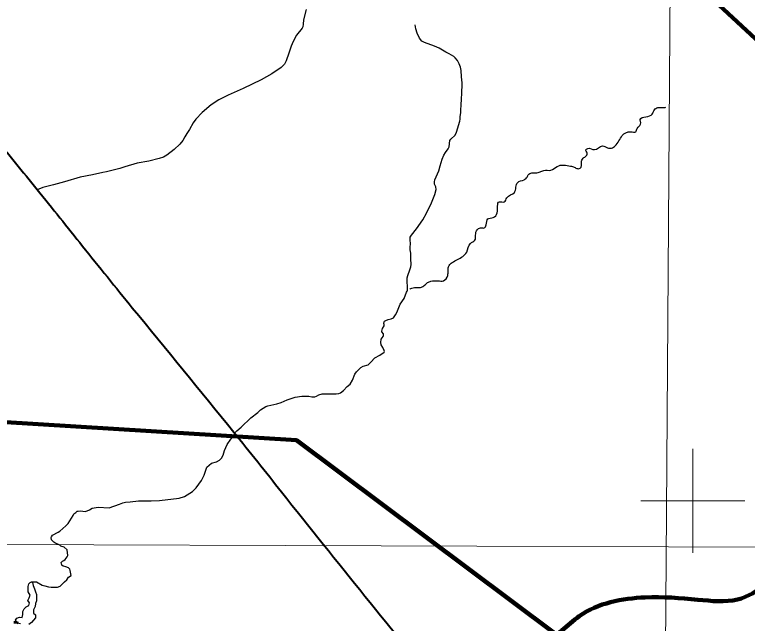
# Model space of a CAD drawing. Extents: x -1643653 to 4543381, y 1624270 to 13878484.
# Drawn here: x 761950 to 776047, y 8947643 to 8959357 of the extents above; entities that cross this region are included whole.
import ezdxf

# ---------------------------------------------------------------- set-up
doc = ezdxf.new("R2010")
doc.units = 0
doc.header["$LTSCALE"] = 200
for name, color, linetype, lineweight in [('1', 7, 'Continuous', 13), ('12', 7, 'Continuous', 25), ('2', 7, 'Continuous', 13), ('24', 7, 'Continuous', 25), ('60', 7, 'Continuous', 13), ('9', 7, 'Continuous', 90)]:
    doc.layers.add(name, color=color, linetype=linetype, lineweight=lineweight)

msp = doc.modelspace()

# ---------------------------------------------------------------- linework, layer by layer
at = {"layer": '1'}
msp.add_line((565315.3, 8949866.8), (791497.7, 8949052.2), dxfattribs=at)
msp.add_lwpolyline([(774987.1, 9020818), (774482.3, 8948876), (774053.6, 8890875.3)], dxfattribs=at)
at = {"layer": '12'}
for points in [[(767557.5, 8959454.7), (767507.7, 8959256.7), (767502.7, 8959172), (767495, 8959123.1), (767479.2, 8959097.1), (767373.3, 8958963.8), (767305.9, 8958839.1), (767269.6, 8958754), (767228.2, 8958616.6), (767175.1, 8958470.8), (767141.5, 8958402.3), (767079.8, 8958339.8), (766901.6, 8958217.8), (766690.4, 8958100.8), (766345.4, 8957933.7), (766056.1, 8957810.9), (766056.1, 8957810.9), (765878.8, 8957715.7), (765733, 8957623.3), (765557.2, 8957477.4), (765435.6, 8957344.7), (765384.6, 8957275.8), (765313.5, 8957149.9), (765262.4, 8957073.2), (765227, 8957004.6), (765185.1, 8956938.5), (765125.7, 8956864.1), (765018.7, 8956759.9), (764877.3, 8956651.4), (764811.5, 8956613.4), (764731.2, 8956586.7), (764533.1, 8956539.3), (764309.6, 8956500.2), (764071.8, 8956426.7)], [(764071.8, 8956426.7), (763971, 8956395.5), (763720.5, 8956331.2), (763648.1, 8956319.8), (763449.9, 8956272.7), (763209, 8956229.3), (762911.9, 8956140.7), (762698.3, 8956084.6)], [(762698.3, 8956084.6), (762494.3, 8956031.1), (762382.1, 8955988.1)]]:
    msp.add_lwpolyline(points, dxfattribs=at)
at = {"layer": '12', "lineweight": 40}
msp.add_spline([(761549.2, 8957020.4), (762383.1, 8955993.9), (763257, 8954902.9), (764214.4, 8953717.3), (766168.2, 8951324.4), (767086.6, 8950171.6), (770317.8, 8946184.2), (771971, 8944146), (773006.3, 8942876.2), (773223.4, 8942642.3), (773373.7, 8942274.8), (774008.3, 8940921.5), (774359, 8940136.3), (774475.8, 8939919.1), (774642.8, 8939785.5), (774893.3, 8939668.5), (775511.2, 8939484.7), (775928.6, 8939267.5), (776078.9, 8939184), (776379.5, 8938916.7), (776680.1, 8938749.6), (776830.4, 8938582.6), (777398.1, 8938348.7), (777899.1, 8938231.7), (778550.4, 8938482.3), (779134.8, 8938866.6), (779452.1, 8939250.8), (779569, 8939384.5), (779685.9, 8939351.1), (779852.9, 8939217.4), (780086.7, 8939217.4), (780604.3, 8939451.3), (781055.2, 8939618.4), (781439.3, 8939618.4), (781823.3, 8939518.1), (782090.5, 8939401.2), (782290.9, 8939367.8), (782524.7, 8939518.1), (782858.7, 8939618.4), (783192.6, 8939651.8), (783509.9, 8939818.9), (783910.7, 8940119.6), (784278.1, 8940336.8), (784625.2, 8940434.5)], degree=3, dxfattribs=at)
at = {"layer": '2'}
for p, q in [((775000, 8949000), (775000, 8951000)), ((774000, 8950000), (776000, 8950000))]:
    msp.add_line(p, q, dxfattribs=at)
at = {"layer": '24'}
for points in [[(769504.7, 8954037.1), (769510.6, 8954046.8), (769502, 8954291.1), (769515.2, 8954337.1), (769555.5, 8954446.1), (769572, 8954502.6), (769578.8, 8954546), (769572.1, 8954656.4), (769570.7, 8954765.9), (769561.2, 8954831.6), (769561.4, 8954889.7), (769566.2, 8954940.1), (769559.1, 8955029.8), (769563.1, 8955073.9), (769584.9, 8955116.7), (769680.8, 8955238.5), (769801.4, 8955409.3), (769875.1, 8955536), (769970.4, 8955733.1), (770035, 8955894.2), (770060.3, 8955994.6), (770054.7, 8956046.6), (770031.1, 8956092.8), (770026.8, 8956108.2), (770026.3, 8956140.4), (770033, 8956176.7), (770109.8, 8956352.1), (770134.4, 8956450.7), (770176, 8956578.3), (770205.8, 8956651.7), (770237.8, 8956707.3), (770290.5, 8956773.3), (770311.3, 8956815.5), (770325, 8956934.1), (770342.9, 8956959.6), (770424.5, 8957039.8), (770450.8, 8957094.5), (770512.4, 8957308.6), (770520.2, 8957348.7), (770523.1, 8957397.3), (770533.6, 8957470.1), (770535.7, 8957545.8), (770542.7, 8957594.2), (770547.3, 8957757.9), (770555.3, 8957823), (770559.1, 8958047.7), (770545.7, 8958163.7), (770542.9, 8958280.6), (770527.6, 8958343.7), (770504.8, 8958412.8), (770469.3, 8958477), (770427.5, 8958528.7), (770402.9, 8958550.3), (770312.3, 8958602.6), (770243.8, 8958633.3), (770118.7, 8958710.5), (770027.6, 8958749.1), (769834.5, 8958820.9), (769786.7, 8958847.2), (769736.7, 8958902.4), (769691.5, 8959002.1), (769669.4, 8959086.5), (769658.8, 8959160)], [(769194.6, 8953503.5), (769236.9, 8953525.4), (769251.2, 8953538.9), (769279.9, 8953580), (769304.1, 8953627.3), (769370.1, 8953783.8), (769442.9, 8953893.1), (769491.4, 8954015.1), (769504.7, 8954037.1)], [(768186, 8952066.6), (768216.9, 8952077), (768276.8, 8952125.6), (768349.5, 8952201.8), (768405, 8952249), (768448.6, 8952322.2), (768492.5, 8952435.6), (768528.1, 8952482.7), (768574.2, 8952530.8), (768613.3, 8952565.3), (768657.1, 8952591.4), (768749.7, 8952621.2), (768800.7, 8952669.2), (768878.1, 8952754.6), (768973.8, 8952803.2), (769060, 8952859.2), (769063.1, 8952875.7), (769060, 8952894.5), (769035.2, 8952954.3), (768999.6, 8953006.3), (768996, 8953049.4), (769003.8, 8953113.7), (769042.7, 8953163), (769049.1, 8953178.6), (769050, 8953197.5), (769046.1, 8953212.2), (769015.7, 8953255.6), (769013.3, 8953265.3), (769030.7, 8953318.4), (769059.5, 8953367.2), (769059.5, 8953392.6), (769053.2, 8953413.2), (769058.3, 8953443.6), (769066.7, 8953457.3), (769089.9, 8953473.2), (769136.5, 8953491), (769194.6, 8953503.5)], [(762654.7, 8949294.5), (762656.7, 8949306.8), (762679.1, 8949343.6), (762788.7, 8949399.1), (762821.1, 8949420.1), (762935.3, 8949520.6), (762977.1, 8949566.6), (763011.1, 8949614.1), (763074.6, 8949715.9), (763089.4, 8949752.7), (763125.9, 8949775.5), (763156, 8949801.1), (763169.3, 8949805.2), (763212.9, 8949808.1), (763314.7, 8949796.1), (763389.4, 8949825.8), (763440.7, 8949858.6), (763555.2, 8949879.5), (763767.2, 8949868.9), (763967.1, 8949936), (764029.1, 8949960.5), (764080.2, 8949974.5), (764174.7, 8949982.8), (764331.6, 8950003.9), (764575.5, 8950000), (764735.9, 8950008.2), (765114.3, 8950055), (765220.7, 8950084.3), (765370.3, 8950178.2), (765443.7, 8950253.3), (765542.9, 8950393), (765598.6, 8950494.9), (765646.8, 8950651.1), (765735.2, 8950727.6), (765832.8, 8950754), (765891.8, 8950782.4), (765926.9, 8950823), (765961.1, 8950880.3), (765989.9, 8950971.4), (766040.9, 8951087.5), (766108.1, 8951189.6), (766159.2, 8951254.6), (766195.3, 8951316.5), (766224.6, 8951348.1), (766309.2, 8951420.9), (766494.8, 8951595.8), (766626.9, 8951699.9), (766678.8, 8951749.2), (766729.6, 8951787.4), (766780.6, 8951816.9), (766824.2, 8951832), (766991.9, 8951866.2), (767075.7, 8951890.5), (767194, 8951942.7), (767344.8, 8951998.9), (767476.1, 8952017.3), (767610.5, 8952017.2), (767669.1, 8952003.5), (767722.7, 8952005.2), (767758.5, 8952013.4), (767805.8, 8952043.2), (767869.4, 8952058.6), (768139.3, 8952060.8), (768186, 8952066.6), (768186, 8952066.6)], [(762975.5, 8948950.6), (762963.4, 8949056), (762906, 8949108.6), (762836.6, 8949131.3), (762820.1, 8949147.2), (762725, 8949191.5), (762705.8, 8949206.6), (762661.7, 8949253.3), (762654.7, 8949294.5)], [(763037.7, 8948563.4), (763016, 8948657.7), (763008.9, 8948685.8), (762983.9, 8948709.2), (762933.4, 8948733.1), (762882.7, 8948741.6), (762855.1, 8948762.5), (762848.4, 8948813.6), (762871.8, 8948838.7), (762897.5, 8948853.6), (762923.3, 8948873.5), (762959.9, 8948923.9), (762975.6, 8948949.1), (762975.5, 8948950.6)], [(762274.4, 8948440.9), (762371.2, 8948443.4), (762477.5, 8948379.6), (762533.3, 8948364), (762599.3, 8948343.2), (762655.2, 8948337.7), (762711.2, 8948337.4), (762777.3, 8948337), (762828.3, 8948357), (762869.3, 8948402.6), (762910.2, 8948443.1), (762951.2, 8948483.6), (762987.1, 8948534.3), (763037.7, 8948563.4)], [(762060.2, 8947633.4), (761999.3, 8947649.1), (761964.1, 8947705.3), (761994.9, 8947745.9), (762045.8, 8947760.8), (762096.7, 8947755.4), (762107.2, 8947816.5), (762107.6, 8947872.5), (762133.4, 8947923.3), (762174.3, 8947958.7), (762220.3, 8947989), (762235.9, 8948039.8), (762205.7, 8948080.7), (762231.5, 8948131.5), (762247.1, 8948187.4), (762212, 8948248.8), (762212.3, 8948299.7), (762212.7, 8948350.7), (762226.4, 8948402.4), (762246.6, 8948432.3), (762274.4, 8948440.9), (762294.6, 8948431.6)], [(762294.6, 8948431.6), (762309.4, 8948370.4), (762329.3, 8948309.2), (762354.4, 8948253), (762369.3, 8948196.8), (762368.9, 8948145.9), (762368.5, 8948079.7), (762352.8, 8948023.8), (762342.2, 8947967.8), (762311.3, 8947901.8), (762310.9, 8947840.7), (762351.3, 8947804.7), (762350.9, 8947748.7), (762315, 8947703.1), (762274, 8947657.5), (762222.9, 8947622.2)]]:
    msp.add_lwpolyline(points, dxfattribs=at)
at = {"layer": '24', "lineweight": 53}
msp.add_lwpolyline([(762015.2, 8947645), (761987.8, 8947662.2), (761936.9, 8947662.5)], dxfattribs=at)
at = {"layer": '24'}
msp.add_spline([(769551.2, 8954071.5), (769572.7, 8954085.9), (769665.8, 8954107.4), (769759, 8954107.4), (769837.8, 8954150.4), (769895.1, 8954200.6), (769959.5, 8954229.2), (770016.8, 8954236.4), (770095.7, 8954236.4), (770203.1, 8954236.4), (770281.9, 8954336.8), (770289.1, 8954430), (770310.6, 8954530.3), (770367.9, 8954587.7), (770468.2, 8954645), (770647.3, 8954788.4), (770718.9, 8954953.3), (770804.9, 8955017.8), (770819.2, 8955111), (770847.9, 8955218.5), (770912.4, 8955254.3), (770984, 8955254.3), (771019.8, 8955311.7), (771055.6, 8955426.4), (771155.9, 8955455.1), (771234.7, 8955541.1), (771277.7, 8955756.1), (771370.9, 8955756.1), (771421, 8955835), (771564.3, 8955935.4), (771628.8, 8956128.9), (771750.6, 8956179.1), (771807.9, 8956229.3), (771843.7, 8956286.6), (771922.5, 8956315.3), (771979.8, 8956315.3), (772058.6, 8956329.6), (772130.2, 8956358.3), (772266.4, 8956365.5), (772388.2, 8956437.2), (772646.1, 8956444.3), (772717.7, 8956422.8), (772782.2, 8956394.2), (772839.5, 8956408.5), (772853.8, 8956465.8), (772853.8, 8956516), (772889.6, 8956594.9), (772947, 8956637.9), (772961.3, 8956709.6), (772939.8, 8956745.4), (772975.6, 8956781.2), (773104.6, 8956759.8), (773262.2, 8956831.4), (773355.3, 8956795.6), (773434.1, 8956788.4), (773505.8, 8956831.4), (773641.9, 8957032.2), (773799.5, 8957103.8), (773899.8, 8957103.8), (773928.4, 8957168.4), (773992.9, 8957247.2), (773992.9, 8957304.6), (773985.7, 8957340.4), (774093.2, 8957390.6), (774215, 8957440.8), (774258, 8957526.8), (774322.5, 8957569.8), (774451.4, 8957569.8), (774480.1, 8957577)], degree=3, dxfattribs=at)
at = {"layer": '60', "lineweight": 25}
msp.add_spline([(814781, 9009175.5), (814787.2, 9009173.4), (814796.9, 9009173.4), (814799.4, 9009172.4), (814805.1, 9009174.5), (814805.6, 9009176.5), (814811.7, 9009179.5), (814811.7, 9009179.5), (814801.5, 9009181), (814790.7, 9009181.5), (814784.1, 9009183.1), (814777.4, 9009185.1), (814778.4, 9009175.5)], degree=3, dxfattribs=at)
at = {"layer": '9'}
for points in [[(779222.2, 8951211.2), (778550.6, 8954494.6), (777527.6, 8956664.6), (776378.1, 8958732.8), (766764.9, 8967647.5)], [(750519.5, 8951321.2), (753181.6, 8952045.1), (767371, 8951165.8), (772338.7, 8947456.5)]]:
    msp.add_lwpolyline(points, dxfattribs=at)
msp.add_spline([(779358.3, 8951316.5), (778152, 8950383.2), (776870.5, 8948893), (775858.2, 8948102.8), (775096.9, 8948098.3), (774081.6, 8948143.1), (772814, 8947781.5), (772105.2, 8947296.6), (771547.4, 8947166.9), (771322, 8946330.6), (771374.4, 8945875.5), (771395.1, 8945546.1), (769593.3, 8944681.6), (768541.6, 8943918.8), (767488.3, 8942812.2), (766189.2, 8941452.3), (765366.7, 8940769), (764084.5, 8940646.2), (763321.5, 8941097.2), (762890.2, 8941044.2), (762866.3, 8940639.2), (762461.9, 8940181.4), (761397.4, 8939821), (760940.2, 8939919.5), (760875, 8939930.2)], degree=3, dxfattribs=at)

doc.saveas('drawing.dxf')
